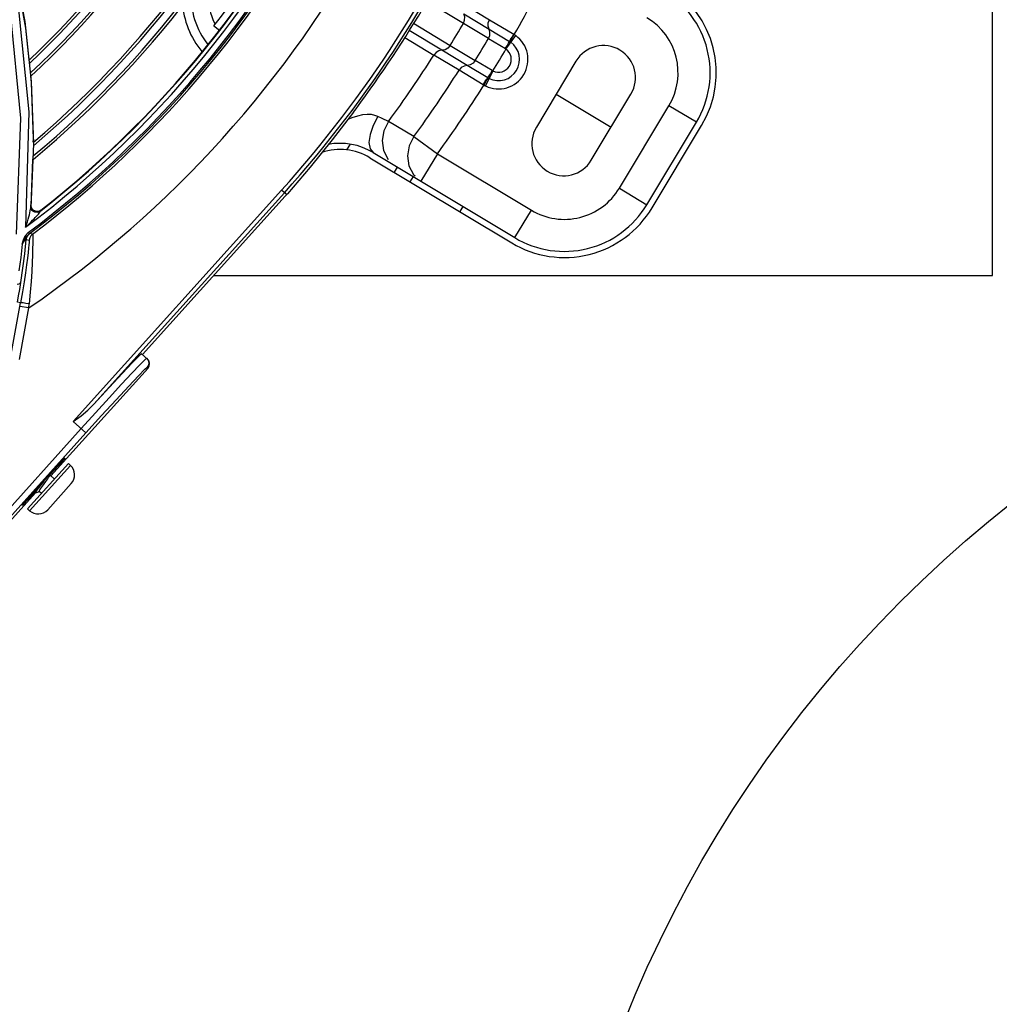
# Model space of a CAD drawing. Extents: x 40.7 to 137.4, y -250.8 to -221.5.
# Tile 307 of 320: x 123.23 to 123.416, y -233.324 to -233.136. Entities that reach past the tile are written whole.
import ezdxf

# ---------------------------------------------------------------- set-up
doc = ezdxf.new("R2010")
doc.units = 0
doc.header["$MEASUREMENT"] = 0
doc.layers.get('0').update_dxf_attribs({"linetype": 'CONTINUOUS'})
doc.layers.add('I-LIN_CHANADA', color=1, linetype='CONTINUOUS')

msp = doc.modelspace()

# ---------------------------------------------------------------- linework, layer by layer
at = {"color": 5}
for p, q in [((123.4149404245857, -233.1849956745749), (123.4149404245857, -233.1249956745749)), ((123.2667293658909, -233.1849956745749), (123.4149404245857, -233.1849956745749))]:
    msp.add_line(p, q, dxfattribs=at)
at = {"color": 155}
for p, q in [((123.2287044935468, -233.1257555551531), (123.2307325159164, -233.1366686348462)), ((123.2667447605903, -233.1375135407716), (123.2678060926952, -233.1383265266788)), ((123.2315384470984, -233.1538863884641), (123.2308832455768, -233.1758433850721)), ((123.2323800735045, -233.1599080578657), (123.2318906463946, -233.172139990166)), ((123.2323595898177, -233.1596641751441), (123.2323806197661, -233.1589792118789)), ((123.2320427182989, -233.1699849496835), (123.2322599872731, -233.1629083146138)), ((123.2320053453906, -233.170554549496), (123.2320427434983, -233.1699849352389)), ((123.2318910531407, -233.1721399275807), (123.2319101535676, -233.1718894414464)), ((123.2319101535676, -233.1718894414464), (123.2319668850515, -233.1711117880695)), ((123.2320086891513, -233.1722133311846), (123.2319251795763, -233.1716876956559)), ((123.2320159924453, -233.1721256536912), (123.2319454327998, -233.1716844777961)), ((123.2319668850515, -233.1711117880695), (123.2320053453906, -233.170554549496)), ((123.2318537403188, -233.1724192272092), (123.2318911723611, -233.1721399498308)), ((123.2323169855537, -233.1726452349), (123.2320086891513, -233.1722133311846)), ((123.2323242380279, -233.1725565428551), (123.2320159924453, -233.1721256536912)), ((123.2322428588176, -233.1727779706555), (123.2320569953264, -233.1726081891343)), ((123.2336152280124, -233.1729554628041), (123.2331449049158, -233.1730377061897)), ((123.233797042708, -233.1726863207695), (123.2333141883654, -233.1729096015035)), ((123.2338040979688, -233.1725966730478), (123.2333202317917, -233.1728204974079)), ((123.2336151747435, -233.1729555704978), (123.2337971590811, -233.1726862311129)), ((123.233797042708, -233.1726863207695), (123.2338040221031, -233.172596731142)), ((123.231397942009, -233.1768613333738), (123.2315748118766, -233.1770978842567)), ((123.2322249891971, -233.1771293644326), (123.2316958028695, -233.1770197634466)), ((123.2302470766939, -233.1790737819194), (123.230461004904, -233.1782025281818)), ((123.2307155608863, -233.1809080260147), (123.2310220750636, -233.1781959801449)), ((123.231022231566, -233.1781941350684), (123.2315531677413, -233.1783032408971)), ((123.2280330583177, -233.200681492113), (123.2299486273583, -233.190197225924)), ((123.2299486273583, -233.190197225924), (123.2293685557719, -233.1900912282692)), ((123.2315021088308, -233.1912038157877), (123.2315771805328, -233.1904282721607)), ((123.2297140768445, -233.2009888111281), (123.2315021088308, -233.1912038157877)), ((123.2315021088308, -233.1912038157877), (123.2298210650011, -233.1908966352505))]:
    msp.add_line(p, q, dxfattribs=at)
at = {"color": 6, "linetype": 'Continuous'}
for p, q in [((123.3142235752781, -233.1370250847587), (123.3071466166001, -233.1328008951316)), ((123.3143726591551, -233.1334485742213), (123.3191662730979, -233.1363285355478)), ((123.3143083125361, -233.1352298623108), (123.3191006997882, -233.1381094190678)), ((123.3191662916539, -233.1363284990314), (123.32380098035, -233.139100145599)), ((123.3047082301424, -233.1370177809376), (123.3116904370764, -233.1412409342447)), ((123.3190160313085, -233.1399051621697), (123.3142237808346, -233.1370254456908)), ((123.3191009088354, -233.1381097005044), (123.3229928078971, -233.1404640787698)), ((123.30306266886, -233.1397427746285), (123.308602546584, -233.1430516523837)), ((123.3101448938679, -233.1421583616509), (123.3039140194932, -233.1383912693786)), ((123.3190160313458, -233.1399051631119), (123.3222028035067, -233.1418392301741)), ((123.3223225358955, -233.1419222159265), (123.3241814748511, -233.1393523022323)), ((123.3230527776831, -233.1405016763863), (123.3239146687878, -233.1391696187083)), ((123.3239146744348, -233.1391696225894), (123.32380098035, -233.139100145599)), ((123.3116907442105, -233.1412411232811), (123.3164831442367, -233.1441204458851)), ((123.3133958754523, -233.1459320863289), (123.3086025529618, -233.1430516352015)), ((123.3149375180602, -233.1450381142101), (123.3101451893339, -233.1421585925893)), ((123.3188436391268, -233.1473693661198), (123.3149378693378, -233.1450381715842)), ((123.3196870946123, -233.146026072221), (123.3164833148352, -233.1441203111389)), ((123.3356518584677, -233.1442239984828), (123.3281066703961, -233.1567813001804)), ((123.317997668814, -233.148710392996), (123.3133958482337, -233.1459321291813)), ((123.3198165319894, -233.1460928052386), (123.3184198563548, -233.1489405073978)), ((123.317997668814, -233.148710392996), (123.3181336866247, -233.1487908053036)), ((123.3318792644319, -233.1505026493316), (123.3423436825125, -233.1567903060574)), ((123.3385710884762, -233.1630689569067), (123.3461162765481, -233.1505116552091)), ((123.3439065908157, -233.1684112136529), (123.3533380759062, -233.1527145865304)), ((123.3585702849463, -233.1558584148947), (123.3533380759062, -233.1527145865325)), ((123.293304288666, -233.1539262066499), (123.2937904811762, -233.1532704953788)), ((123.2987859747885, -233.1551266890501), (123.2979525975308, -233.1547440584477)), ((123.2999902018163, -233.1556827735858), (123.2987859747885, -233.1551266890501)), ((123.3047947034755, -233.1585830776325), (123.2999901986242, -233.1556827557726)), ((123.3491387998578, -233.1715550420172), (123.3585702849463, -233.1558584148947)), ((123.35013291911, -233.1721523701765), (123.3595644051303, -233.1564557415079)), ((123.3047946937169, -233.1585830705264), (123.3092666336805, -233.1618398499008)), ((123.2926513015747, -233.160017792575), (123.2920012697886, -233.1610996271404)), ((123.2970362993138, -233.1616123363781), (123.3240106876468, -233.1778201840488)), ((123.3092666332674, -233.1618398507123), (123.3061228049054, -233.1670720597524)), ((123.3092666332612, -233.1618398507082), (123.327154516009, -233.1725879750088)), ((123.2964389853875, -233.162606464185), (123.3234133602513, -233.178814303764)), ((123.301639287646, -233.1643780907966), (123.3010419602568, -233.1653722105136)), ((123.3046319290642, -233.1661762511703), (123.3040346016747, -233.1671703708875)), ((123.3047115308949, -233.1658087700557), (123.3050123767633, -233.1660780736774)), ((123.2399573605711, -233.2128314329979), (123.2796123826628, -233.168780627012)), ((123.2801567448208, -233.1692706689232), (123.2439028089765, -233.2095432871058)), ((123.2531559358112, -233.2000737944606), (123.2803027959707, -233.1699175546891)), ((123.2805582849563, -233.1696321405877), (123.2796124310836, -233.1687806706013)), ((123.2807148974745, -233.1694561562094), (123.2803027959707, -233.1699175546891)), ((123.3439065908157, -233.1684112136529), (123.3491387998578, -233.1715550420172)), ((123.3141091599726, -233.1718707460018), (123.3135118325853, -233.1728648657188)), ((123.3240106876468, -233.1778201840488), (123.327154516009, -233.1725879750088)), ((123.2540995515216, -233.2009232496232), (123.2529817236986, -233.1999169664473)), ((123.2357221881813, -233.2231626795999), (123.2541902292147, -233.2026474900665)), ((123.2541902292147, -233.2026474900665), (123.2540157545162, -233.2024904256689)), ((123.2423589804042, -233.2149934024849), (123.2399573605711, -233.2128314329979)), ((123.184276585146, -233.2776897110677), (123.2414517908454, -233.2141767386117)), ((123.2423597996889, -233.2149924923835), (123.1851838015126, -233.2785063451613)), ((123.2390383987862, -233.2208300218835), (123.2312780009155, -233.2294488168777)), ((123.231654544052, -233.2297877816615), (123.2394149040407, -233.2211690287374)), ((123.232194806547, -233.226520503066), (123.236278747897, -233.2219838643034)), ((123.2363579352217, -233.2220551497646), (123.2355227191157, -233.2229829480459)), ((123.2390383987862, -233.2208300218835), (123.2394149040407, -233.2211690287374)), ((123.234337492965, -233.2241403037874), (123.2338480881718, -233.2247765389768)), ((123.2355257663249, -233.2230264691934), (123.2355808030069, -233.2227591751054)), ((123.2363937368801, -233.2237672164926), (123.2355328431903, -233.2229920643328)), ((123.2326865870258, -233.2261334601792), (123.2322739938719, -233.2265917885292)), ((123.2327296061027, -233.2259264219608), (123.2326601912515, -233.2262603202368)), ((123.2326645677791, -233.2262940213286), (123.2327552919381, -233.2263757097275)), ((123.2327895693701, -233.2263765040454), (123.2335070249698, -233.2261475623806)), ((123.2339226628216, -233.2265116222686), (123.2335024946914, -233.226133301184)), ((123.239595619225, -233.224617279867), (123.2351027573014, -233.2296071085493)), ((123.2261761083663, -233.2337669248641), (123.2327964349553, -233.2264127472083)), ((123.2327552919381, -233.2263757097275), (123.2327895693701, -233.2263765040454)), ((123.2312780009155, -233.2294488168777), (123.231654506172, -233.2297878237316))]:
    msp.add_line(p, q, dxfattribs=at)
at = {"color": 155}
for points in [[(123.1963368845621, -233.0656031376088), (123.2078269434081, -233.0797850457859), (123.2176830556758, -233.0966874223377), (123.2251315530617, -233.1156455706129), (123.2294580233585, -233.1337809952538), (123.2315384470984, -233.1538863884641)], [(123.2291503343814, -233.1771302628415), (123.2299854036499, -233.155063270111), (123.2280323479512, -233.1348992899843), (123.2238108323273, -233.1167671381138)], [(123.231542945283, -233.1439674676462), (123.2309182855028, -233.1379635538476), (123.2298732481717, -233.1319280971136)], [(123.2307325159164, -233.1366686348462), (123.231976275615, -233.1480669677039), (123.2323800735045, -233.1599080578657)], [(123.2323806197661, -233.1589792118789), (123.2319928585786, -233.1482918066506), (123.2318671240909, -233.1470833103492)], [(123.2308656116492, -233.1758624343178), (123.2312733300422, -233.1754757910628), (123.2316245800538, -233.1751333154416), (123.2319438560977, -233.174814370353), (123.2322349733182, -233.174517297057), (123.232500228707, -233.1742407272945), (123.2327400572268, -233.1739849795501), (123.2329560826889, -233.1737489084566), (123.2331522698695, -233.1735283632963), (123.2333302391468, -233.1733209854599), (123.2334878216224, -233.1731275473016), (123.2336151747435, -233.1729555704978)], [(123.2308857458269, -233.1758435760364), (123.2310738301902, -233.1752923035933), (123.2312392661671, -233.1747807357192), (123.2313843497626, -233.1743056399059), (123.2315110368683, -233.1738653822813), (123.2316204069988, -233.1734593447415), (123.2317142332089, -233.173083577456), (123.2317925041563, -233.1727365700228), (123.2318537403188, -233.1724192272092)], [(123.2320569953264, -233.1726081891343), (123.2319698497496, -233.1724819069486), (123.2318910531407, -233.1721399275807)], [(123.2319746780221, -233.1724760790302), (123.231999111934, -233.1725229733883), (123.2320280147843, -233.1725717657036), (123.2320648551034, -233.1726264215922)], [(123.2331449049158, -233.1730377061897), (123.2326584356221, -233.1729743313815), (123.2322428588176, -233.1727779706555)], [(123.2333141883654, -233.1729096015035), (123.2327837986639, -233.1728941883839), (123.2323169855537, -233.1726452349)], [(123.2333202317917, -233.1728204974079), (123.2327907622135, -233.172805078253), (123.2323242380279, -233.1725565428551)], [(123.230461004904, -233.1782025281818), (123.2308185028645, -233.1774558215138), (123.2313953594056, -233.1768611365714)], [(123.230814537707, -233.1780288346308), (123.2311347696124, -233.1775323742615), (123.2315748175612, -233.1770978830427)], [(123.231022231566, -233.1781941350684), (123.2311350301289, -233.1777491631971), (123.2313641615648, -233.1773476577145), (123.2316958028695, -233.1770197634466)], [(123.2322249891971, -233.1771293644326), (123.2318990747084, -233.1774504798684), (123.2316684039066, -233.1778510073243), (123.2315531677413, -233.1783032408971)], [(123.2315748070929, -233.1770978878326), (123.2316384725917, -233.1770541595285), (123.2316790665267, -233.1770279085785), (123.231695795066, -233.1770197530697)], [(123.2322249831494, -233.1771293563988), (123.2322410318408, -233.1772826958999), (123.232251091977, -233.1776290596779), (123.2322552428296, -233.1781770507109), (123.2322495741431, -233.1789351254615), (123.2322310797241, -233.1799112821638), (123.2321961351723, -233.1811166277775), (123.2321383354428, -233.1825617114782), (123.2320525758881, -233.1842437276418), (123.2319325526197, -233.18614322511), (123.2317745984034, -233.1882209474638), (123.2315771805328, -233.1904282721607)], [(123.2302470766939, -233.1790737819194), (123.2299545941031, -233.1816137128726), (123.2296254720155, -233.1841488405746)], [(123.2302502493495, -233.1790740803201), (123.2305227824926, -233.1785538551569), (123.230814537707, -233.1780288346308)], [(123.2302502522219, -233.179074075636), (123.2303568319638, -233.1789004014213), (123.230457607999, -233.1787412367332), (123.2305530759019, -233.1785959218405), (123.2306429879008, -233.1784651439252), (123.2307272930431, -233.1783495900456), (123.2308049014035, -233.1782516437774), (123.2308726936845, -233.1781762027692), (123.2309290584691, -233.1781255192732), (123.2309735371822, -233.1781009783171), (123.2310047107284, -233.1781049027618), (123.2310208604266, -233.1781385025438), (123.2310221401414, -233.1781959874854)], [(123.2315054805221, -233.1791771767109), (123.2314458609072, -233.1798207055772), (123.2313588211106, -233.1806576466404), (123.2312388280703, -233.1817067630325), (123.2310786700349, -233.1829890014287), (123.230872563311, -233.1845033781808), (123.2306160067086, -233.1862343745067)], [(123.231553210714, -233.1783032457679), (123.2315563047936, -233.1784304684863), (123.2315412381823, -233.1787176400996), (123.2315054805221, -233.1791771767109)], [(123.2299676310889, -233.1863799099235), (123.2303643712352, -233.183636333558), (123.2307155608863, -233.1809080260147)], [(123.2292637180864, -233.1866788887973), (123.2296075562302, -233.186638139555), (123.2298550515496, -233.1865343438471), (123.2299674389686, -233.1863798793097)], [(123.2293683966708, -233.1900911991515), (123.2295678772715, -233.1888994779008), (123.2297681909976, -233.1876608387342), (123.2299676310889, -233.1863799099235)], [(123.2306160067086, -233.1862343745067), (123.2303076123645, -233.1881468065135), (123.2299484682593, -233.1901971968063)], [(123.2315771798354, -233.1904282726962), (123.2309670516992, -233.1903227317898), (123.2304531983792, -233.1902429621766), (123.2300900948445, -233.1901977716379), (123.2299486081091, -233.1901972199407)]]:
    msp.add_lwpolyline(points, dxfattribs=at)
at = {"color": 6, "linetype": 'Continuous'}
for points in [[(123.3142237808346, -233.1370254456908), (123.3144551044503, -233.1364365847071), (123.3144864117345, -233.1358145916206), (123.3143083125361, -233.1352298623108)], [(123.3191008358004, -233.1381097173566), (123.3189219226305, -233.1375373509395), (123.3189446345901, -233.1369191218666), (123.3191662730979, -233.1363285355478)], [(123.3190160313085, -233.1399051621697), (123.3192473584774, -233.1393165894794), (123.3192788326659, -233.1386946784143), (123.3191006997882, -233.1381094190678)], [(123.3230224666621, -233.1404827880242), (123.3231960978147, -233.14010941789), (123.3234767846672, -233.1396364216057), (123.3238012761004, -233.1391003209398)], [(123.3241814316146, -233.1393522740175), (123.3240935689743, -233.1392898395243), (123.3240046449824, -233.1392289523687), (123.323914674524, -233.1391696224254)], [(123.3116907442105, -233.1412411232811), (123.3112795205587, -233.141721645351), (123.3107449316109, -233.1420413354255), (123.3101451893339, -233.1421585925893)], [(123.3222026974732, -233.1418391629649), (123.322522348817, -233.1412999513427), (123.3227964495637, -233.1408228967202), (123.3229927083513, -233.1404642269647)], [(123.3222028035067, -233.1418392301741), (123.3222443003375, -233.1418656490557), (123.3222842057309, -233.1418932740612), (123.3223224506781, -233.1419221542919)], [(123.3229927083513, -233.1404642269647), (123.3230876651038, -233.1405241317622), (123.323173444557, -233.1405817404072), (123.3232517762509, -233.1406371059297)], [(123.3101448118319, -233.1421585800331), (123.3095555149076, -233.1422690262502), (123.3090202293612, -233.1425789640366), (123.3086025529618, -233.1430516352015)], [(123.3149377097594, -233.1450381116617), (123.3143489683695, -233.1451491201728), (123.3138137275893, -233.1454594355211), (123.3133958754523, -233.1459320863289)], [(123.3164831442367, -233.1441204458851), (123.3160722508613, -233.1446008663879), (123.3155379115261, -233.1449206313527), (123.3149375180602, -233.1450381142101)], [(123.3188439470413, -233.1473692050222), (123.3186616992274, -233.1477366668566), (123.3181336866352, -233.1487908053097)], [(123.3196871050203, -233.1460260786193), (123.3193639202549, -233.1465567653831), (123.3190714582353, -233.1470227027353), (123.3186197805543, -233.1477112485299)], [(123.319118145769, -233.1475166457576), (123.3190259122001, -233.1474700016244), (123.3189344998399, -233.147420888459), (123.3188437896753, -233.1473691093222)], [(123.3198164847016, -233.1460927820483), (123.3197720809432, -233.1460720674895), (123.3197289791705, -233.1460497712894), (123.3196870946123, -233.146026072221)], [(123.3179977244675, -233.1487104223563), (123.3183259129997, -233.1481770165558), (123.3186197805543, -233.1477112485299)], [(123.3181336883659, -233.148790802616), (123.3182282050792, -233.1488423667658), (123.3183236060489, -233.1488922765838), (123.3184198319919, -233.1489405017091)], [(123.2933042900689, -233.1539262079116), (123.28926292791, -233.159225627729), (123.2850654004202, -233.1644036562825), (123.2807148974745, -233.1694561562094)], [(123.2940377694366, -233.1546618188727), (123.2929627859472, -233.1550201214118), (123.2922222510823, -233.1553450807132)], [(123.2979525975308, -233.1547440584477), (123.2973881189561, -233.154537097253), (123.2967148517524, -233.154401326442), (123.2959267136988, -233.154363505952), (123.2950293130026, -233.1544451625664), (123.2940377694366, -233.1546618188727)], [(123.2979525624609, -233.1547440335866), (123.297039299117, -233.156469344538), (123.2964519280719, -233.1581814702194), (123.2962484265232, -233.1597069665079), (123.2964494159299, -233.1608912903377), (123.2970363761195, -233.1616122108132)], [(123.2999901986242, -233.1556827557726), (123.2990914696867, -233.1574688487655), (123.2987699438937, -233.1593458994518), (123.2990316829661, -233.1612286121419), (123.2998988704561, -233.1629160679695)], [(123.3047947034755, -233.1585830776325), (123.3038997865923, -233.1603685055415), (123.3035810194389, -233.1622437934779), (123.3038443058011, -233.1641239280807), (123.3047115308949, -233.1658087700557)], [(123.2529817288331, -233.1999169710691), (123.2525140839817, -233.2003143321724), (123.2512688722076, -233.2015839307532), (123.2493304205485, -233.2036392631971), (123.2468226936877, -233.2063488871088), (123.2439028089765, -233.2095432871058)], [(123.241451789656, -233.2141767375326), (123.2441818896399, -233.2111551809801), (123.2467869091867, -233.2082943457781), (123.2491362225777, -233.205737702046), (123.2511118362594, -233.2036136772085), (123.2526144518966, -233.2020290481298), (123.2535683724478, -233.2010636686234), (123.2539253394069, -233.2007664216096)], [(123.253925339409, -233.2007664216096), (123.2542067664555, -233.201140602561), (123.254326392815, -233.2015899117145), (123.2542641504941, -233.2020669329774), (123.2540157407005, -233.2024904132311)], [(123.2541902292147, -233.2026474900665), (123.2544350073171, -233.2022343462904), (123.2545019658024, -233.2017665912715), (123.25438631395, -233.2013084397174), (123.2540995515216, -233.2009232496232)], [(123.2423597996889, -233.2149924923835), (123.2453342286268, -233.2117036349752), (123.2481122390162, -233.2086622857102), (123.2505098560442, -233.2060696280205), (123.2523695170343, -233.2040959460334), (123.2535664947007, -233.2028737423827), (123.2540157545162, -233.2024904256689)], [(123.2399573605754, -233.2128314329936), (123.2414420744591, -233.211711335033), (123.2427686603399, -233.2106333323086), (123.2439027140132, -233.2095433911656)], [(123.2362787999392, -233.2219838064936), (123.2370631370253, -233.2211185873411), (123.2377341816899, -233.2203904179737), (123.2381896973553, -233.2199102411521), (123.2383603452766, -233.2197511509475)], [(123.2383603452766, -233.2197511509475), (123.2382200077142, -233.2199375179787), (123.2377901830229, -233.2204408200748), (123.2371362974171, -233.2211844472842), (123.2363579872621, -233.2220550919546)], [(123.2342994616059, -233.2248488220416), (123.2347216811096, -233.2242667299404), (123.2349238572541, -233.223985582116), (123.2351107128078, -233.2237206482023), (123.2352703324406, -233.2234861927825), (123.2353956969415, -233.2232900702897), (123.2354818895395, -233.223137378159), (123.2355258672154, -233.2230265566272)], [(123.2326601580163, -233.2262604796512), (123.232658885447, -233.2262832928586), (123.2326644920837, -233.2262943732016)], [(123.2333251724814, -233.2252648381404), (123.2332568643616, -233.2253557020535), (123.2330468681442, -233.2256414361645), (123.2328763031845, -233.225883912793), (123.2327527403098, -233.2260736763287), (123.2326787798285, -233.2262080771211), (123.2326601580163, -233.2262604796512)], [(123.2338480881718, -233.2247765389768), (123.233585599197, -233.2251206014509), (123.2333460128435, -233.2254391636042), (123.2331352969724, -233.2257262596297), (123.232964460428, -233.2259691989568), (123.2328404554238, -233.2261600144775), (123.232767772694, -233.226293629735), (123.2327499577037, -233.226366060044), (123.2327552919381, -233.2263757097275)], [(123.2335024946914, -233.226133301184), (123.2334977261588, -233.226082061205), (123.2335397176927, -233.225978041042), (123.2336264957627, -233.225824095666), (123.2337509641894, -233.2256292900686), (123.2339085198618, -233.2253977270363), (123.2340942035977, -233.2251343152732), (123.2342994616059, -233.2248488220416)], [(123.2301923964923, -233.2288245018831), (123.2303327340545, -233.228638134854), (123.2307625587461, -233.2281348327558), (123.2314164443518, -233.2273912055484), (123.2321947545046, -233.226520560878)], [(123.2322739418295, -233.226591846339), (123.2314896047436, -233.2274570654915), (123.2308185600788, -233.228185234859), (123.2303630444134, -233.2286654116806), (123.2301923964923, -233.2288245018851)]]:
    msp.add_lwpolyline(points, dxfattribs=at)
at = {"color": 155}
for centre, radius, start, end in [((123.1136438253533, -233.0193735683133), 0.1715857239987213, 313.4411825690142, 341.8980705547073), ((123.1136438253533, -233.0193735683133), 0.1720862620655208, 313.3113783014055, 341.7705226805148), ((123.1136438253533, -233.0193735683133), 0.1735513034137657, 312.9307999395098, 341.3964415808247), ((123.1136438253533, -233.0193735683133), 0.174051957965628, 312.8005442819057, 341.2683695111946), ((123.1136438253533, -233.0193735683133), 0.1842944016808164, 310.1108522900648, 338.6196116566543), ((123.1136438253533, -233.0193735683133), 0.1837938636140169, 310.2433301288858, 338.7502442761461), ((123.1136438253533, -233.0193735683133), 0.186260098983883, 309.5896382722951, 338.1055035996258), ((123.1136438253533, -233.0193735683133), 0.1857594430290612, 309.7225194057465, 338.2365964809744), ((123.1136438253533, -233.0193735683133), 0.1955242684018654, 306.8434200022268, 336.2175132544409), ((123.1136438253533, -233.0193735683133), 0.1947860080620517, 308.0863084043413, 335.733331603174), ((123.1136438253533, -233.0193735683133), 0.1947198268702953, 308.1041477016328, 335.7281499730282), ((123.1136438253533, -233.0193735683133), 0.1966431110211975, 306.7850168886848, 334.7794647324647), ((123.1136438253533, -233.0193735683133), 0.1969382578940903, 306.7855834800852, 334.7690561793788), ((123.1136438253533, -233.0193735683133), 0.1973534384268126, 306.9312869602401, 333.9473339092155), ((123.1134746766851, -233.0192676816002), 0.1935815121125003, 322.3502849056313, 333.5567545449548), ((123.1136438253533, -233.0193735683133), 0.2083655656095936, 304.4462073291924, 331.4670103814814), ((123.2769643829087, -233.1319898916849), 0.01127220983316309, 145.411873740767, 207.3088466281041), ((123.2769644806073, -233.1319897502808), 0.01454651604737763, 175.5760206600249, 218.7634223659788), ((123.2769643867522, -233.1319899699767), 0.01627275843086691, 183.6072863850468, 219.8146689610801), ((123.2769643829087, -233.1319898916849), 0.01127220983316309, 213.4565856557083, 214.3196908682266)]:
    msp.add_arc(centre, radius, start, end, dxfattribs=at)
at = {"color": 6, "linetype": 'Continuous'}
for centre, radius, start, end in [((123.1136438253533, -233.0193735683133), 0.2233114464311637, 318.0060445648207, 336.4257306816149), ((123.1136438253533, -233.0193735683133), 0.2240439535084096, 318.0060445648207, 336.4257575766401), ((123.1136438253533, -233.0193735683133), 0.2244575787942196, 323.3778238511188, 335.7804471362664), ((123.1136438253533, -233.0193735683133), 0.2420019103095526, 330.3288576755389, 334.0647394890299), ((123.3428736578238, -233.1464269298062), 0.01831220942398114, 328.9999999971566, 58.99999999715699), ((123.3428736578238, -233.1464269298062), 0.01947198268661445, 329.0000161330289, 59.00001612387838), ((123.3428736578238, -233.1464269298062), 0.01220813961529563, 329.0000000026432, 58.99999999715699), ((123.1136438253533, -233.0193735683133), 0.2325387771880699, 328.3940656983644, 329.6059343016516), ((123.1136438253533, -233.0193735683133), 0.2381293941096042, 328.4083916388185, 329.5916083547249), ((123.320891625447, -233.1439006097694), 0.005613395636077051, 243.8745560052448, 54.12182629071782), ((123.320891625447, -233.1439006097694), 0.004027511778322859, 243.8744246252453, 54.12572085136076), ((123.1136438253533, -233.0193735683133), 0.2420019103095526, 328.4240072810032, 329.5759927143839), ((123.320891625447, -233.1439006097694), 0.002441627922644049, 243.8745724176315, 54.12542756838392), ((123.3408840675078, -233.1473678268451), 0.006104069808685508, 329.0000000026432, 148.9999999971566), ((123.1136438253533, -233.0193735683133), 0.2308791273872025, 323.8151677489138, 327.6097558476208), ((123.1136438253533, -233.0193735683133), 0.2364697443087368, 323.9352604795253, 327.6425374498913), ((123.1136438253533, -233.0193735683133), 0.2420019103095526, 323.9352605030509, 327.6711605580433), ((123.3333388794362, -233.1599251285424), 0.006104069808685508, 149.0000000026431, 328.9999999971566), ((123.2907486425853, -233.1720767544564), 0.01220813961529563, 58.99999999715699, 100.7028567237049), ((123.2907486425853, -233.1720767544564), 0.01104836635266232, 58.99999999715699, 108.2439688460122), ((123.3334421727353, -233.1621235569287), 0.01220813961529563, 238.9999999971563, 328.9999999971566), ((123.3334421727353, -233.1621235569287), 0.01831220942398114, 238.9999999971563, 328.9999999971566), ((123.3334421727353, -233.1621235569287), 0.01947198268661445, 238.9999999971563, 328.9999999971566), ((123.2377811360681, -233.2229835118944), 0.002441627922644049, 318.0000000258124, 48.00000000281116), ((123.2332882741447, -233.2279733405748), 0.002441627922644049, 228.0000000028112, 317.9999999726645)]:
    msp.add_arc(centre, radius, start, end, dxfattribs=at)
at = {"layer": 'I-LIN_CHANADA'}
msp.add_circle((123.5639799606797, -233.4136411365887), 0.2355634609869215, dxfattribs=at)

doc.saveas('drawing.dxf')
